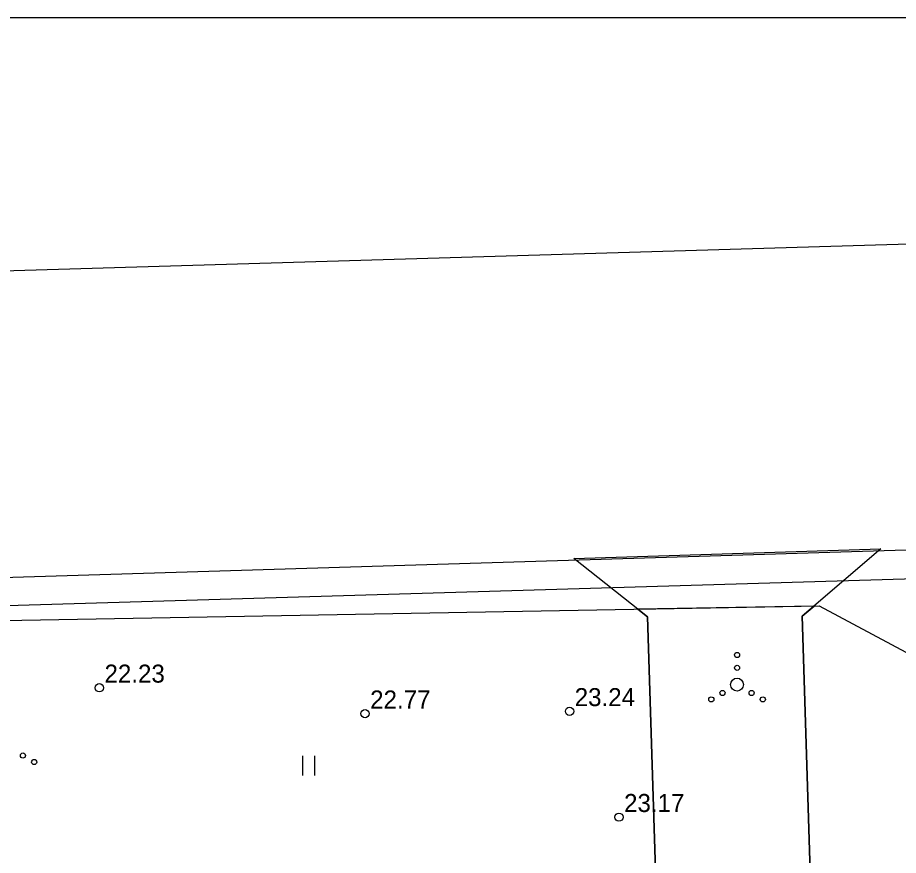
# Model space of a CAD drawing. Extents: x 509422 to 615075, y 6525431 to 6565970.
# Drawn here: x 513385.9 to 513454.3, y 6565904.8 to 6565969.8 of the extents above; entities that cross this region are included whole.
import ezdxf

# ---------------------------------------------------------------- set-up
doc = ezdxf.new("R2010")
doc.units = 0
for name, color, linetype in [('HALJASTUS', 7, 'Continuous'), ('KITSENDUSED', 7, 'Continuous'), ('kma_avalik_asjaoigus', 7, 'Continuous'), ('kmakitsendused_kma_avalik_transport', 7, 'Continuous'), ('KORGUS', 7, 'Continuous'), ('MOOTPIIR', 7, 'Continuous'), ('PIIR', 7, 'Continuous'), ('VORMISTUS', 7, 'Continuous')]:
    doc.layers.add(name, color=color, linetype=linetype)

msp = doc.modelspace()

# ---------------------------------------------------------------- linework, layer by layer
at = {"layer": 'HALJASTUS'}
for p, q in [((513408.079, 6565912.524), (513408.079, 6565911.002)), ((513408.989, 6565912.524), (513408.989, 6565911.002))]:
    msp.add_line(p, q, dxfattribs=at)
for centre, radius in [((513441.807, 6565920.358), 0.2), ((513441.807, 6565919.358), 0.2), ((513441.807, 6565918.058), 0.5), ((513440.677, 6565917.408), 0.2), ((513442.937, 6565917.408), 0.2), ((513439.807, 6565916.908), 0.2), ((513443.807, 6565916.908), 0.2), ((513386.362, 6565912.548), 0.2), ((513387.232, 6565912.048), 0.2)]:
    msp.add_circle(centre, radius, dxfattribs=at)
at = {"layer": 'KITSENDUSED'}
for p, q in [((513434.094, 6565923.913), (513448.17, 6565924.166)), ((513447.782, 6565924.159), (513434.094, 6565923.913))]:
    msp.add_line(p, q, dxfattribs=at)
msp.add_lwpolyline([(513434.094, 6565923.913), (513434.858, 6565923.308), (513436.093, 6565883.942), (513442.092, 6565884.05), (513448.158, 6565882.041), (513446.862, 6565923.372), (513447.782, 6565924.159)], dxfattribs=at)
at = {"layer": 'kma_avalik_asjaoigus'}
msp.add_lwpolyline([(513442.092, 6565884.05), (513436.093, 6565883.942), (513434.858, 6565923.308), (513429.13, 6565927.846), (513452.977, 6565928.605), (513446.862, 6565923.372), (513448.158, 6565882.041)], close=True, dxfattribs=at)
at = {"layer": 'kmakitsendused_kma_avalik_transport'}
for points in [[(512991.024, 6565938.761), (513194.412, 6565944.522), (513513.404, 6565953.996)], [(513514.048, 6565928.004), (513195.175, 6565918.533), (513195.172, 6565918.533), (513195.169, 6565918.533), (513195.166, 6565918.532), (512991.614, 6565912.767)]]:
    msp.add_lwpolyline(points, dxfattribs=at)
at = {"layer": 'KORGUS'}
for centre in [(513392.293, 6565917.81), (513412.92, 6565915.801), (513428.802, 6565915.984), (513432.635, 6565907.766)]:
    msp.add_circle(centre, 0.32, dxfattribs=at)
at = {"layer": 'MOOTPIIR'}
msp.add_lwpolyline([(512879.071, 6565688.193), (512823.932, 6565848.741), (512825.075, 6565884.492), (512827.679, 6565913.01), (513448.17, 6565924.166), (513572.368, 6565857.798), (513561.325, 6565731.726), (513511.309, 6565499.186), (513354.422, 6565438.926), (513251.738, 6565463.508), (513252.747, 6565585.499)], close=True, dxfattribs=at)
at = {"layer": 'PIIR'}
msp.add_lwpolyline([(512827.55, 6565911.596), (512892.23, 6565913.22), (513025.17, 6565915.38), (513462.534, 6565928.753)], dxfattribs=at)
at = {"layer": 'VORMISTUS'}
msp.add_line((512821.857, 6565969.837), (513641.857, 6565969.837), dxfattribs=at)

# ---------------------------------------------------------------- texts
at = {"layer": 'KORGUS'}
for s, p in [('22.23 ', (513392.693, 6565918.21)), ('22.77 ', (513413.32, 6565916.201)), ('23.24 ', (513429.202, 6565916.384)), ('23.17 ', (513433.035, 6565908.166))]:
    msp.add_text(s, height=1.4, dxfattribs=at).set_placement(p)

doc.saveas('drawing.dxf')
